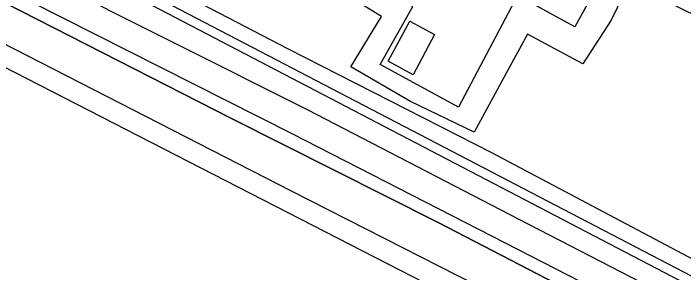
# Model space of a CAD drawing. Extents: x 194485 to 197793, y 468269 to 470822.
# Drawn here: x 197628.7 to 197703, y 468340.2 to 468369 of the extents above; entities that cross this region are included whole.
import ezdxf

# ---------------------------------------------------------------- set-up
doc = ezdxf.new("R2010")
doc.units = 0
for name, color, linetype in [('BGT grensvlak begroeid terreindeel', 7, 'Continuous'), ('BGT grensvlak begroeid terreindeel LR', 7, 'Continuous'), ('BGT grensvlak gebouwinstallatie plus 1', 7, 'Continuous'), ('BGT grensvlak onbegroeid terreindeel', 7, 'Continuous'), ('BGT grensvlak vegetatieobject', 7, 'Continuous'), ('BGT grensvlak waterdeel', 7, 'Continuous'), ('BGT grensvlak wegdeel', 7, 'Continuous'), ('BGT lijnelement scheiding hek', 7, 'Continuous')]:
    doc.layers.add(name, color=color, linetype=linetype)

msp = doc.modelspace()

# ---------------------------------------------------------------- linework, layer by layer
at = {"layer": 'BGT grensvlak begroeid terreindeel'}
for points in [[(197581.281, 468400.39), (197618.85, 468380.065), (197631.668, 468373.188), (197661.273, 468358.33), (197684.765, 468346.136), (197715.333, 468330.374), (197750.209, 468312.294), (197756.257, 468309.641), (197774.179, 468300.091), (197776.228, 468299.383)], [(197615.663, 468387.374), (197619.432, 468385.876), (197623.161, 468383.79), (197638.347, 468375.87), (197659.094, 468365.079), (197681.719, 468353.551), (197705.381, 468341.029), (197736.076, 468325.09), (197762.134, 468311.54), (197775.377, 468304.789)]]:
    msp.add_lwpolyline(points, dxfattribs=at)
at = {"layer": 'BGT grensvlak begroeid terreindeel LR'}
for points in [[(197533.985, 468414.849), (197561.682, 468399.859), (197612.534, 468373.368), (197659.479, 468349.294), (197739.713, 468308.473), (197763.444, 468295.971)], [(197704.683, 468368.558), (197697.003, 468372.365), (197695.008, 468368.235), (197691.847, 468363.378), (197685.706, 468366.673), (197683.533, 468362.679), (197679.782, 468355.818), (197672.718, 468359.208), (197666.091, 468363.037), (197669.489, 468368.636), (197665.573, 468371.064), (197660.484, 468373.863), (197661.272, 468375.96), (197657.557, 468377.971), (197656.547, 468376.966), (197649.332, 468380.761), (197643.048, 468384.344), (197643.597, 468385.489), (197636.425, 468389.313), (197623.794, 468396.375)]]:
    msp.add_lwpolyline(points, dxfattribs=at)
at = {"layer": 'BGT grensvlak gebouwinstallatie plus 1'}
msp.add_lwpolyline([(197675.404, 468366.632), (197673.005, 468362.173), (197670.235, 468363.663), (197672.634, 468368.122), (197675.404, 468366.632)], dxfattribs=at)
at = {"layer": 'BGT grensvlak onbegroeid terreindeel'}
msp.add_lwpolyline([(197684.581, 468370.997), (197678.041, 468358.554), (197669.348, 468363.289), (197672.986, 468369.725), (197663.99, 468374.785), (197665.226, 468376.979)], dxfattribs=at)
at = {"layer": 'BGT grensvlak vegetatieobject'}
for points in [[(197777.34, 468296.044), (197775.142, 468292.173), (197771.422, 468294.047), (197758.915, 468300.516), (197747.883, 468306.267), (197749.711, 468309.618), (197712.522, 468328.487), (197683.273, 468343.475), (197659.598, 468355.603), (197630.516, 468370.284), (197578.333, 468397.474), (197563.175, 468405.444), (197562.58, 468405.764), (197537.444, 468419.269), (197536.205, 468418.22)], [(197763.712, 468296.446), (197754.995, 468300.861), (197745.984, 468305.601), (197747.759, 468309.018), (197735.959, 468315.022), (197722.039, 468321.941), (197705.9, 468330.183), (197675.778, 468345.78), (197652.783, 468357.36), (197611.663, 468378.341), (197597, 468386.1), (197578.242, 468395.835), (197563.201, 468403.771), (197547.664, 468412.214), (197536.205, 468418.22)]]:
    msp.add_lwpolyline(points, dxfattribs=at)
at = {"layer": 'BGT grensvlak waterdeel'}
for p, q in [((197777.324, 468301.547), (197583.359, 468402.633)), ((197776.872, 468300.655), (197582.855, 468401.767))]:
    msp.add_line(p, q, dxfattribs=at)
at = {"layer": 'BGT grensvlak wegdeel'}
for points in [[(197429.975, 468469.298), (197492.28, 468435.091), (197526.284, 468416.553), (197558.636, 468399.095), (197612.238, 468370.946), (197701.765, 468325.022), (197742.412, 468303.802)], [(197695.258, 468375.292), (197690.976, 468367.491), (197684.581, 468370.997)]]:
    msp.add_lwpolyline(points, dxfattribs=at)
at = {"layer": 'BGT lijnelement scheiding hek'}
msp.add_lwpolyline([(197141.731, 468635.146), (197260.438, 468570.015), (197279.689, 468559.329), (197296.669, 468550.124), (197316.113, 468539.31), (197420.228, 468482.405), (197464.176, 468458.291), (197526.832, 468424.115), (197536.28, 468418.881), (197536.782, 468417.918), (197547.664, 468412.214), (197563.201, 468403.771), (197578.242, 468395.835), (197597, 468386.1), (197611.663, 468378.341), (197652.783, 468357.36), (197675.778, 468345.78), (197705.9, 468330.183), (197722.039, 468321.941), (197735.959, 468315.022), (197747.759, 468309.018), (197745.984, 468305.601), (197754.995, 468300.861), (197775.877, 468290.286)], dxfattribs=at)

doc.saveas('drawing.dxf')
